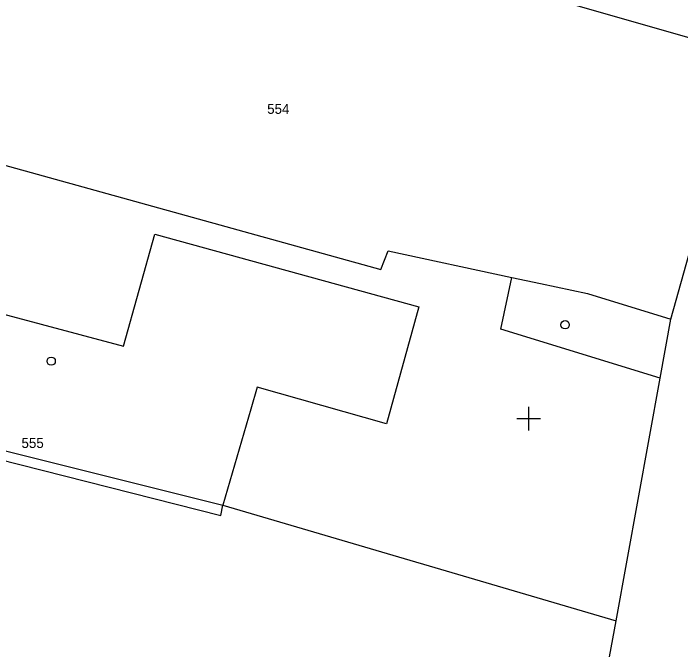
# Model space of a CAD drawing. Extents: x -702257 to -701487, y -1009871 to -1008841.
# Drawn here: x -701696.95 to -701668.53, y -1009209.84 to -1009182.73 of the extents above; entities that cross this region are included whole.
import ezdxf

# ---------------------------------------------------------------- set-up
doc = ezdxf.new("R2010")
doc.units = 0
for name, color, linetype in [('Z_hektometricka_sit', 7, 'Continuous'), ('Z_katastr_cisla_pozemkova', 7, 'Continuous'), ('Z_katastr_cisla_stavebni', 7, 'Continuous'), ('Z_katastr_hranice', 7, 'Continuous'), ('Z_katastr_vnitrni_kresba', 7, 'Continuous'), ('Z_katastr_znacky_budov', 7, 'Continuous')]:
    doc.layers.add(name, color=color, linetype=linetype)

msp = doc.modelspace()

# ---------------------------------------------------------------- linework, layer by layer
at = {"layer": 'Z_hektometricka_sit'}
for p, q in [((-701675, -1009199.5), (-701675, -1009200.5)), ((-701675, -1009199.5), (-701675, -1009200.5)), ((-701675.5, -1009200), (-701674.5, -1009200)), ((-701675.5, -1009200), (-701674.5, -1009200))]:
    msp.add_line(p, q, dxfattribs=at)
at = {"layer": 'Z_katastr_hranice'}
for p, q in [((-701674.19, -1009182.03), (-701665.8, -1009184.45)), ((-701668.94, -1009195.76), (-701665.8, -1009184.45)), ((-701700.33, -1009188.37), (-701681.3, -1009193.65)), ((-701681.3, -1009193.65), (-701680.99, -1009192.85)), ((-701680.99, -1009192.85), (-701675.71, -1009193.98)), ((-701675.71, -1009193.98), (-701674.49, -1009194.24)), ((-701674.49, -1009194.24), (-701672.49, -1009194.67)), ((-701672.49, -1009194.67), (-701668.94, -1009195.76)), ((-701669.4, -1009198.27), (-701668.94, -1009195.76)), ((-701671.27, -1009208.62), (-701669.4, -1009198.27)), ((-701703.18, -1009200.3), (-701688.11, -1009204.13)), ((-701688.11, -1009204.13), (-701688.02, -1009203.69)), ((-701688.02, -1009203.69), (-701671.27, -1009208.62)), ((-701673.53, -1009220.49), (-701671.27, -1009208.62))]:
    msp.add_line(p, q, dxfattribs=at)
at = {"layer": 'Z_katastr_vnitrni_kresba'}
for p, q in [((-701692.26, -1009196.91), (-701690.92, -1009192.14)), ((-701690.92, -1009192.14), (-701679.68, -1009195.23)), ((-701676.18, -1009196.18), (-701675.71, -1009193.98)), ((-701702.05, -1009194.3), (-701692.26, -1009196.91)), ((-701679.68, -1009195.23), (-701681.06, -1009200.22)), ((-701669.4, -1009198.27), (-701676.18, -1009196.18)), ((-701686.56, -1009198.66), (-701686.83, -1009199.6)), ((-701681.06, -1009200.22), (-701686.56, -1009198.66)), ((-701686.83, -1009199.6), (-701688.02, -1009203.69)), ((-701703.45, -1009199.82), (-701688.02, -1009203.69))]:
    msp.add_line(p, q, dxfattribs=at)
at = {"layer": 'Z_katastr_znacky_budov'}
for centre in [(-701673.447, -1009195.999), (-701695.337, -1009197.549)]:
    msp.add_circle(centre, 0.175, dxfattribs=at)

# ---------------------------------------------------------------- texts
at = {"layer": 'Z_katastr_cisla_pozemkova'}
msp.add_text('554', height=0.425, dxfattribs=at).set_placement((-701686.138, -1009187.01))
at = {"layer": 'Z_katastr_cisla_stavebni'}
msp.add_text('555', height=0.425, dxfattribs=at).set_placement((-701696.603, -1009201.25))

doc.saveas('drawing.dxf')
